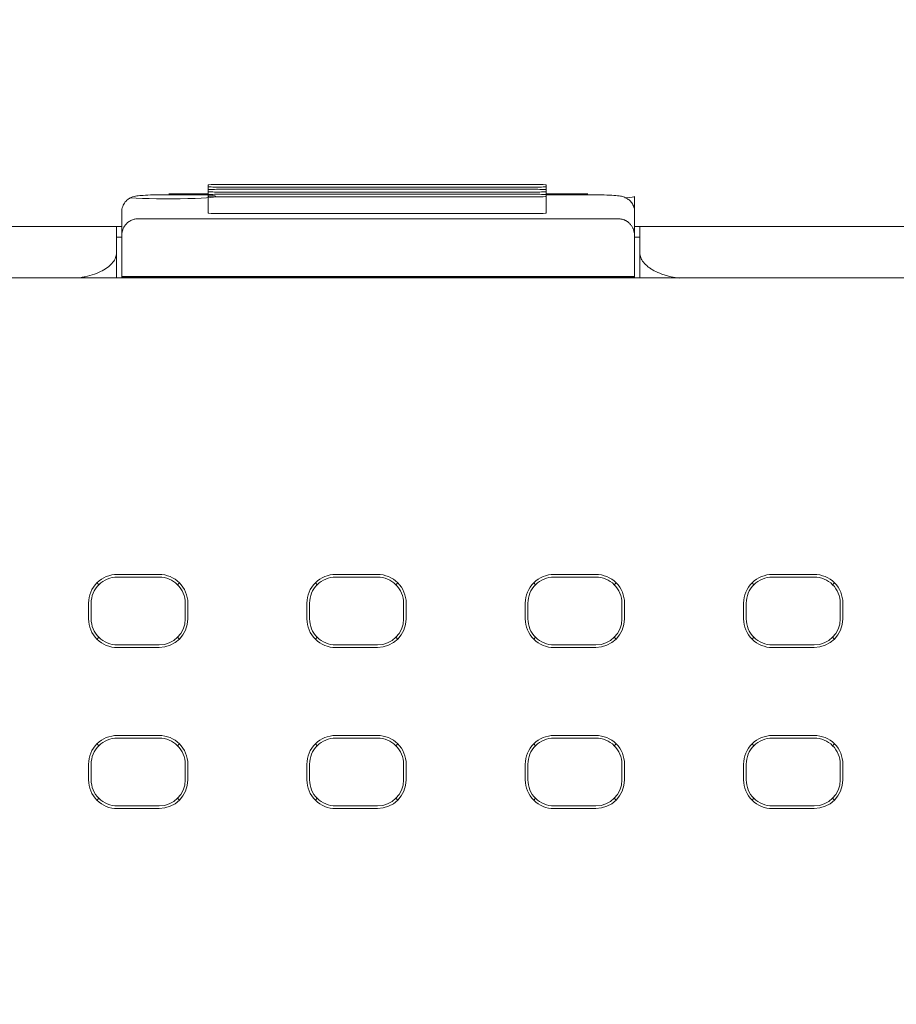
# Model space of a CAD drawing. Header units: millimetres. Extents: x -1114 to 1396, y -630 to 631.
# Tile 286 of 656: x -471 to -455, y 156 to 175. Entities that reach past the tile are written whole.
import ezdxf

# ---------------------------------------------------------------- set-up
doc = ezdxf.new("R2010")
doc.units = ezdxf.units.MM
doc.header["$MEASUREMENT"] = 0

msp = doc.modelspace()

# ---------------------------------------------------------------- linework, layer by layer
at = {"lineweight": 18}
for points, knots in [([(1038.9843, -629.7647), (1038.9843, -629.7647), (-1111.4882, -629.7647), (-1111.4882, -629.7647), (-1111.4882, -629.7647), (-1111.4882, -629.7647), (-1111.4882, 630.7883), (-1111.4882, 630.7883), (-1111.4882, 630.7883), (-1111.4882, 630.7883), (1038.9843, 630.7883), (1038.9843, 630.7883)], [0, 0, 0, 0, 0.3333333, 0.3333333, 0.3333333, 0.3333333, 0.6666667, 0.6666667, 0.6666667, 0.6666667, 1, 1, 1, 1]), ([(-467.5262, 171.871), (-467.5793, 171.871), (-467.6301, 171.8699), (-467.6676, 171.8679), (-467.6676, 171.8679), (-467.7052, 171.866), (-467.7262, 171.8633), (-467.7262, 171.8605)], [0, 0, 0, 0, 0.5, 0.5, 0.5, 0.5, 1, 1, 1, 1]), ([(-467.7262, 171.8291), (-467.7262, 171.8263), (-467.7052, 171.8237), (-467.6676, 171.8217), (-467.6676, 171.8217), (-467.6301, 171.8198), (-467.5793, 171.8187), (-467.5262, 171.8187)], [0, 0, 0, 0, 0.5, 0.5, 0.5, 0.5, 1, 1, 1, 1]), ([(-467.5262, 171.7763), (-467.5793, 171.7763), (-467.6301, 171.7752), (-467.6676, 171.7732), (-467.6676, 171.7732), (-467.7052, 171.7713), (-467.7262, 171.7686), (-467.7262, 171.7658)], [0, 0, 0, 0, 0.5, 0.5, 0.5, 0.5, 1, 1, 1, 1]), ([(-467.7262, 171.7344), (-467.7262, 171.7316), (-467.7052, 171.729), (-467.6676, 171.727), (-467.6676, 171.727), (-467.6301, 171.7251), (-467.5793, 171.724), (-467.5262, 171.724)], [0, 0, 0, 0, 0.5, 0.5, 0.5, 0.5, 1, 1, 1, 1]), ([(-461.2515, 171.8605), (-461.2515, 171.8633), (-461.2725, 171.866), (-461.31, 171.8679), (-461.31, 171.8679), (-461.3475, 171.8699), (-461.3984, 171.871), (-461.4515, 171.871)], [0, 0, 0, 0, 0.5, 0.5, 0.5, 0.5, 1, 1, 1, 1]), ([(-461.4515, 171.8187), (-461.3984, 171.8187), (-461.3475, 171.8198), (-461.31, 171.8217), (-461.31, 171.8217), (-461.2725, 171.8237), (-461.2515, 171.8263), (-461.2515, 171.8291)], [0, 0, 0, 0, 0.5, 0.5, 0.5, 0.5, 1, 1, 1, 1]), ([(-461.2515, 171.7658), (-461.2515, 171.7686), (-461.2725, 171.7713), (-461.31, 171.7732), (-461.31, 171.7732), (-461.3475, 171.7752), (-461.3984, 171.7763), (-461.4515, 171.7763)], [0, 0, 0, 0, 0.5, 0.5, 0.5, 0.5, 1, 1, 1, 1]), ([(-461.4515, 171.724), (-461.3984, 171.724), (-461.3475, 171.7251), (-461.31, 171.727), (-461.31, 171.727), (-461.2725, 171.729), (-461.2515, 171.7316), (-461.2515, 171.7344)], [0, 0, 0, 0, 0.5, 0.5, 0.5, 0.5, 1, 1, 1, 1]), ([(-468.4801, 171.6734), (-468.5255, 171.6734), (-468.5696, 171.6732), (-468.6129, 171.6727), (-468.6129, 171.6727), (-468.6892, 171.6718), (-468.7634, 171.6702), (-468.8297, 171.6678), (-468.8297, 171.6678), (-468.8987, 171.6652), (-468.9591, 171.6618), (-469.0072, 171.6582), (-469.0072, 171.6582), (-469.0476, 171.6552), (-469.0793, 171.652), (-469.1181, 171.6444), (-469.1181, 171.6444), (-469.1346, 171.6412), (-469.1523, 171.6371), (-469.1738, 171.6294), (-469.1738, 171.6294), (-469.1913, 171.6231), (-469.2112, 171.6144), (-469.2305, 171.603), (-469.2305, 171.603), (-469.2536, 171.5894), (-469.2758, 171.572), (-469.2954, 171.5517), (-469.2954, 171.5517), (-469.3178, 171.5284), (-469.3367, 171.5013), (-469.3508, 171.4716), (-469.3508, 171.4716), (-469.3663, 171.4391), (-469.3759, 171.4035), (-469.379, 171.3677), (-469.379, 171.3677), (-469.3797, 171.3592), (-469.3801, 171.3507), (-469.3801, 171.342)], [0, 0, 0, 0, 0.1, 0.1, 0.1, 0.1, 0.2, 0.2, 0.2, 0.2, 0.3, 0.3, 0.3, 0.3, 0.4, 0.4, 0.4, 0.4, 0.5, 0.5, 0.5, 0.5, 0.6, 0.6, 0.6, 0.6, 0.7, 0.7, 0.7, 0.7, 0.8, 0.8, 0.8, 0.8, 0.9, 0.9, 0.9, 0.9, 1, 1, 1, 1]), ([(-469.2063, 171.6138), (-468.9558, 171.5959), (-468.5003, 171.5896), (-468.113, 171.5986), (-468.113, 171.5986), (-467.7257, 171.6077), (-467.5118, 171.6297), (-467.5995, 171.6514), (-467.5995, 171.6514), (-467.6872, 171.6731), (-468.0528, 171.6887), (-468.477, 171.6887)], [0, 0, 0, 0, 0.3333333, 0.3333333, 0.3333333, 0.3333333, 0.6666667, 0.6666667, 0.6666667, 0.6666667, 1, 1, 1, 1]), ([(-467.5262, 171.6816), (-467.5793, 171.6816), (-467.6301, 171.6805), (-467.6676, 171.6785), (-467.6676, 171.6785), (-467.7052, 171.6766), (-467.7262, 171.6739), (-467.7262, 171.6711)], [0, 0, 0, 0, 0.5, 0.5, 0.5, 0.5, 1, 1, 1, 1]), ([(-467.7262, 171.6397), (-467.7262, 171.6369), (-467.7052, 171.6343), (-467.6676, 171.6323), (-467.6676, 171.6323), (-467.6301, 171.6304), (-467.5793, 171.6293), (-467.5262, 171.6293)], [0, 0, 0, 0, 0.5, 0.5, 0.5, 0.5, 1, 1, 1, 1]), ([(-461.2515, 171.6711), (-461.2515, 171.6739), (-461.2725, 171.6766), (-461.31, 171.6785), (-461.31, 171.6785), (-461.3475, 171.6805), (-461.3984, 171.6816), (-461.4515, 171.6816)], [0, 0, 0, 0, 0.5, 0.5, 0.5, 0.5, 1, 1, 1, 1]), ([(-461.4515, 171.6293), (-461.3984, 171.6293), (-461.3475, 171.6304), (-461.31, 171.6323), (-461.31, 171.6323), (-461.2725, 171.6343), (-461.2515, 171.6369), (-461.2515, 171.6397)], [0, 0, 0, 0, 0.5, 0.5, 0.5, 0.5, 1, 1, 1, 1]), ([(-459.5585, 171.342), (-459.5591, 171.3833), (-459.5665, 171.4214), (-459.5814, 171.4574), (-459.5814, 171.4574), (-459.5926, 171.4844), (-459.6081, 171.5103), (-459.6266, 171.5331), (-459.6266, 171.5331), (-459.6424, 171.5524), (-459.6604, 171.5696), (-459.6798, 171.5841), (-459.6798, 171.5841), (-459.6967, 171.5968), (-459.7146, 171.6075), (-459.7322, 171.6159), (-459.7322, 171.6159), (-459.7471, 171.6231), (-459.7618, 171.6286), (-459.775, 171.6328), (-459.775, 171.6328), (-459.7878, 171.637), (-459.7992, 171.6398), (-459.8097, 171.6422), (-459.8097, 171.6422), (-459.8258, 171.6457), (-459.8397, 171.648), (-459.8541, 171.65), (-459.8541, 171.65), (-459.8958, 171.6559), (-459.9415, 171.6596), (-459.9983, 171.6627), (-459.9983, 171.6627), (-460.0541, 171.6658), (-460.1207, 171.6685), (-460.1936, 171.6703), (-460.1936, 171.6703), (-460.2634, 171.6721), (-460.3391, 171.6731), (-460.415, 171.6734), (-460.415, 171.6734), (-460.4294, 171.6734), (-460.4439, 171.6734), (-460.4585, 171.6734)], [0, 0, 0, 0, 0.0909091, 0.0909091, 0.0909091, 0.0909091, 0.1818182, 0.1818182, 0.1818182, 0.1818182, 0.2727273, 0.2727273, 0.2727273, 0.2727273, 0.3636364, 0.3636364, 0.3636364, 0.3636364, 0.4545455, 0.4545455, 0.4545455, 0.4545455, 0.5454545, 0.5454545, 0.5454545, 0.5454545, 0.6363636, 0.6363636, 0.6363636, 0.6363636, 0.7272727, 0.7272727, 0.7272727, 0.7272727, 0.8181818, 0.8181818, 0.8181818, 0.8181818, 0.9090909, 0.9090909, 0.9090909, 0.9090909, 1, 1, 1, 1]), ([(-469.0801, 171.2102), (-469.0906, 171.2099), (-469.1011, 171.2095), (-469.1114, 171.2084), (-469.1114, 171.2084), (-469.122, 171.2073), (-469.1323, 171.2054), (-469.1422, 171.2031), (-469.1422, 171.2031), (-469.1528, 171.2005), (-469.1629, 171.1975), (-469.1725, 171.1941), (-469.1725, 171.1941), (-469.1851, 171.1896), (-469.1968, 171.1844), (-469.2075, 171.1789), (-469.2075, 171.1789), (-469.2196, 171.1726), (-469.2305, 171.1659), (-469.2406, 171.1588), (-469.2406, 171.1588), (-469.2785, 171.1324), (-469.3044, 171.1021), (-469.3245, 171.071), (-469.3245, 171.071), (-469.3439, 171.0412), (-469.3578, 171.0108), (-469.3662, 170.98), (-469.3662, 170.98), (-469.3752, 170.9467), (-469.3776, 170.913), (-469.3801, 170.8792)], [0, 0, 0, 0, 0.125, 0.125, 0.125, 0.125, 0.25, 0.25, 0.25, 0.25, 0.375, 0.375, 0.375, 0.375, 0.5, 0.5, 0.5, 0.5, 0.625, 0.625, 0.625, 0.625, 0.75, 0.75, 0.75, 0.75, 0.875, 0.875, 0.875, 0.875, 1, 1, 1, 1]), ([(-467.7262, 171.3216), (-467.7262, 171.3188), (-467.7052, 171.3161), (-467.6677, 171.3142), (-467.6677, 171.3142), (-467.6301, 171.3122), (-467.5793, 171.3111), (-467.5262, 171.3111)], [0, 0, 0, 0, 0.5, 0.5, 0.5, 0.5, 1, 1, 1, 1]), ([(-461.4515, 171.3111), (-461.3984, 171.3111), (-461.3475, 171.3122), (-461.31, 171.3142), (-461.31, 171.3142), (-461.2725, 171.3161), (-461.2515, 171.3188), (-461.2515, 171.3216)], [0, 0, 0, 0, 0.5, 0.5, 0.5, 0.5, 1, 1, 1, 1]), ([(-459.5585, 170.8792), (-459.5585, 170.9118), (-459.5628, 170.944), (-459.5716, 170.9758), (-459.5716, 170.9758), (-459.576, 170.9917), (-459.5815, 171.0076), (-459.5884, 171.0233), (-459.5884, 171.0233), (-459.5953, 171.0389), (-459.6035, 171.0545), (-459.6133, 171.07), (-459.6133, 171.07), (-459.6183, 171.0777), (-459.6236, 171.0854), (-459.6295, 171.093), (-459.6295, 171.093), (-459.6353, 171.1006), (-459.6417, 171.1083), (-459.6486, 171.1157), (-459.6486, 171.1157), (-459.6555, 171.1232), (-459.6629, 171.1305), (-459.6711, 171.1377), (-459.6711, 171.1377), (-459.6792, 171.1448), (-459.688, 171.1518), (-459.6975, 171.1585), (-459.6975, 171.1585), (-459.707, 171.1652), (-459.7173, 171.1716), (-459.7286, 171.1776), (-459.7286, 171.1776), (-459.7342, 171.1806), (-459.7401, 171.1835), (-459.7463, 171.1862), (-459.7463, 171.1862), (-459.7525, 171.189), (-459.759, 171.1916), (-459.7657, 171.194), (-459.7657, 171.194), (-459.7725, 171.1964), (-459.7795, 171.1986), (-459.7868, 171.2006), (-459.7868, 171.2006), (-459.7941, 171.2026), (-459.8017, 171.2044), (-459.8095, 171.2058), (-459.8095, 171.2058), (-459.8173, 171.2072), (-459.8253, 171.2083), (-459.8335, 171.2091), (-459.8335, 171.2091), (-459.8417, 171.2098), (-459.8501, 171.2102), (-459.8585, 171.2102)], [0, 0, 0, 0, 0.0714286, 0.0714286, 0.0714286, 0.0714286, 0.1428571, 0.1428571, 0.1428571, 0.1428571, 0.2142857, 0.2142857, 0.2142857, 0.2142857, 0.2857143, 0.2857143, 0.2857143, 0.2857143, 0.3571429, 0.3571429, 0.3571429, 0.3571429, 0.4285714, 0.4285714, 0.4285714, 0.4285714, 0.5, 0.5, 0.5, 0.5, 0.5714286, 0.5714286, 0.5714286, 0.5714286, 0.6428571, 0.6428571, 0.6428571, 0.6428571, 0.7142857, 0.7142857, 0.7142857, 0.7142857, 0.7857143, 0.7857143, 0.7857143, 0.7857143, 0.8571429, 0.8571429, 0.8571429, 0.8571429, 0.9285714, 0.9285714, 0.9285714, 0.9285714, 1, 1, 1, 1]), ([(-494.5335, 171.0613), (-494.5266, 171.0613), (-494.5196, 171.0613), (-494.5123, 171.0613), (-494.5123, 171.0613), (-494.4724, 171.0613), (-494.4258, 171.0613), (-494.3726, 171.0613), (-494.3726, 171.0613), (-494.3195, 171.0613), (-494.2597, 171.0613), (-494.1932, 171.0613), (-494.1932, 171.0613), (-494.1599, 171.0613), (-494.1248, 171.0613), (-494.0884, 171.0613), (-494.0884, 171.0613), (-494.052, 171.0613), (-494.0142, 171.0613), (-493.9751, 171.0613), (-493.9751, 171.0613), (-493.8184, 171.0613), (-493.6397, 171.0613), (-493.4389, 171.0613), (-493.4389, 171.0613), (-493.3887, 171.0613), (-493.3371, 171.0613), (-493.2841, 171.0613), (-493.2841, 171.0613), (-493.2311, 171.0613), (-493.1771, 171.0613), (-493.1222, 171.0613), (-493.1222, 171.0613), (-493.0125, 171.0613), (-492.899, 171.0613), (-492.782, 171.0613), (-492.782, 171.0613), (-492.6649, 171.0613), (-492.5443, 171.0613), (-492.4199, 171.0613), (-492.4199, 171.0613), (-492.3577, 171.0613), (-492.2946, 171.0613), (-492.2306, 171.0613), (-492.2306, 171.0613), (-492.1665, 171.0613), (-492.1013, 171.0613), (-492.0359, 171.0613), (-492.0359, 171.0613), (-491.9051, 171.0613), (-491.7729, 171.0613), (-491.6392, 171.0613), (-491.6392, 171.0613), (-491.5056, 171.0613), (-491.3705, 171.0613), (-491.2341, 171.0613), (-491.2341, 171.0613), (-491.2, 171.0613), (-491.1658, 171.0613), (-491.1315, 171.0613), (-491.1315, 171.0613), (-491.0972, 171.0613), (-491.0628, 171.0613), (-491.0282, 171.0613), (-491.0282, 171.0613), (-490.9592, 171.0613), (-490.8897, 171.0613), (-490.82, 171.0613), (-490.82, 171.0613), (-490.7503, 171.0613), (-490.6805, 171.0613), (-490.6108, 171.0613), (-490.6108, 171.0613), (-490.541, 171.0613), (-490.4713, 171.0613), (-490.4016, 171.0613), (-490.4016, 171.0613), (-490.3318, 171.0613), (-490.2621, 171.0613), (-490.1924, 171.0613), (-490.1924, 171.0613), (-490.1226, 171.0613), (-490.0529, 171.0613), (-489.9831, 171.0613), (-489.9831, 171.0613), (-489.8437, 171.0613), (-489.7042, 171.0613), (-489.5647, 171.0613), (-489.5647, 171.0613), (-487.3331, 171.0613), (-485.1015, 171.0613), (-482.8698, 171.0613), (-482.8698, 171.0613), (-478.4066, 171.0613), (-473.9433, 171.0613), (-469.4801, 171.0613)], [0, 0, 0, 0, 0.0416667, 0.0416667, 0.0416667, 0.0416667, 0.0833333, 0.0833333, 0.0833333, 0.0833333, 0.125, 0.125, 0.125, 0.125, 0.1666667, 0.1666667, 0.1666667, 0.1666667, 0.2083333, 0.2083333, 0.2083333, 0.2083333, 0.25, 0.25, 0.25, 0.25, 0.2916667, 0.2916667, 0.2916667, 0.2916667, 0.3333333, 0.3333333, 0.3333333, 0.3333333, 0.375, 0.375, 0.375, 0.375, 0.4166667, 0.4166667, 0.4166667, 0.4166667, 0.4583333, 0.4583333, 0.4583333, 0.4583333, 0.5, 0.5, 0.5, 0.5, 0.5416667, 0.5416667, 0.5416667, 0.5416667, 0.5833333, 0.5833333, 0.5833333, 0.5833333, 0.625, 0.625, 0.625, 0.625, 0.6666667, 0.6666667, 0.6666667, 0.6666667, 0.7083333, 0.7083333, 0.7083333, 0.7083333, 0.75, 0.75, 0.75, 0.75, 0.7916667, 0.7916667, 0.7916667, 0.7916667, 0.8333333, 0.8333333, 0.8333333, 0.8333333, 0.875, 0.875, 0.875, 0.875, 0.9166667, 0.9166667, 0.9166667, 0.9166667, 0.9583333, 0.9583333, 0.9583333, 0.9583333, 1, 1, 1, 1]), ([(-459.4585, 170.5613), (-459.4585, 170.5641), (-459.4585, 170.5669), (-459.4585, 170.5697), (-459.4585, 170.5697), (-459.4585, 170.7336), (-459.4585, 170.8975), (-459.4585, 171.0613)], [0, 0, 0, 0, 0.5, 0.5, 0.5, 0.5, 1, 1, 1, 1]), ([(-459.5585, 170.8792), (-459.5585, 170.6219), (-459.5585, 170.3645), (-459.5585, 170.1071), (-459.5585, 170.1071), (-459.5585, 170.1071), (-459.5585, 170.1071), (-459.5585, 170.1071)], [0, 0, 0, 0, 0.5, 0.5, 0.5, 0.5, 1, 1, 1, 1]), ([(-470.2078, 170.0801), (-470.1903, 170.0826), (-470.1729, 170.0853), (-470.1558, 170.0883), (-470.1558, 170.0883), (-470.1294, 170.0928), (-470.1036, 170.0979), (-470.0782, 170.1035), (-470.0782, 170.1035), (-470.0167, 170.117), (-469.9583, 170.1334), (-469.9044, 170.1524), (-469.9044, 170.1524), (-469.8493, 170.1717), (-469.7989, 170.1938), (-469.7536, 170.2177), (-469.7536, 170.2177), (-469.7092, 170.2412), (-469.6697, 170.2665), (-469.6358, 170.2932), (-469.6358, 170.2932), (-469.6013, 170.3204), (-469.5727, 170.3491), (-469.5492, 170.3786), (-469.5492, 170.3786), (-469.5261, 170.4078), (-469.508, 170.4379), (-469.4973, 170.4683), (-469.4973, 170.4683), (-469.4866, 170.4991), (-469.4833, 170.5302), (-469.4801, 170.5614)], [0, 0, 0, 0, 0.125, 0.125, 0.125, 0.125, 0.25, 0.25, 0.25, 0.25, 0.375, 0.375, 0.375, 0.375, 0.5, 0.5, 0.5, 0.5, 0.625, 0.625, 0.625, 0.625, 0.75, 0.75, 0.75, 0.75, 0.875, 0.875, 0.875, 0.875, 1, 1, 1, 1]), ([(-459.4585, 170.5613), (-459.4585, 170.5301), (-459.4527, 170.4992), (-459.4412, 170.4688), (-459.4412, 170.4688), (-459.4355, 170.4536), (-459.4283, 170.4384), (-459.4197, 170.4234), (-459.4197, 170.4234), (-459.4111, 170.4085), (-459.401, 170.3935), (-459.3895, 170.3788), (-459.3895, 170.3788), (-459.3663, 170.3493), (-459.3378, 170.3211), (-459.3039, 170.2943), (-459.3039, 170.2943), (-459.2869, 170.2809), (-459.2686, 170.2678), (-459.2489, 170.2551), (-459.2489, 170.2551), (-459.2292, 170.2424), (-459.2081, 170.23), (-459.1855, 170.218), (-459.1855, 170.218), (-459.1403, 170.1941), (-459.0907, 170.1725), (-459.0368, 170.1534), (-459.0368, 170.1534), (-459.0098, 170.1439), (-458.9817, 170.1349), (-458.9524, 170.1266), (-458.9524, 170.1266), (-458.9378, 170.1224), (-458.9228, 170.1184), (-458.9076, 170.1146), (-458.9076, 170.1146), (-458.8924, 170.1108), (-458.8768, 170.1071), (-458.8612, 170.1037), (-458.8612, 170.1037), (-458.8094, 170.0923), (-458.7561, 170.0831), (-458.7012, 170.0763)], [0, 0, 0, 0, 0.0909091, 0.0909091, 0.0909091, 0.0909091, 0.1818182, 0.1818182, 0.1818182, 0.1818182, 0.2727273, 0.2727273, 0.2727273, 0.2727273, 0.3636364, 0.3636364, 0.3636364, 0.3636364, 0.4545455, 0.4545455, 0.4545455, 0.4545455, 0.5454545, 0.5454545, 0.5454545, 0.5454545, 0.6363636, 0.6363636, 0.6363636, 0.6363636, 0.7272727, 0.7272727, 0.7272727, 0.7272727, 0.8181818, 0.8181818, 0.8181818, 0.8181818, 0.9090909, 0.9090909, 0.9090909, 0.9090909, 1, 1, 1, 1]), ([(-469.4644, 164.4036), (-469.6103, 164.4036), (-469.7502, 164.3456), (-469.8534, 164.2425), (-469.8534, 164.2425), (-469.9566, 164.1393), (-470.0145, 163.9994), (-470.0145, 163.8535)], [0, 0, 0, 0, 0.5, 0.5, 0.5, 0.5, 1, 1, 1, 1]), ([(-468.1144, 163.8535), (-468.1144, 163.9994), (-468.1723, 164.1393), (-468.2755, 164.2425), (-468.2755, 164.2425), (-468.3786, 164.3456), (-468.5186, 164.4036), (-468.6644, 164.4036)], [0, 0, 0, 0, 0.5, 0.5, 0.5, 0.5, 1, 1, 1, 1]), ([(-465.2836, 164.4036), (-465.4295, 164.4036), (-465.5694, 164.3456), (-465.6725, 164.2425), (-465.6725, 164.2425), (-465.7757, 164.1393), (-465.8337, 163.9994), (-465.8337, 163.8535)], [0, 0, 0, 0, 0.5, 0.5, 0.5, 0.5, 1, 1, 1, 1]), ([(-463.9335, 163.8535), (-463.9335, 163.9994), (-463.9915, 164.1393), (-464.0946, 164.2425), (-464.0946, 164.2425), (-464.1978, 164.3456), (-464.3377, 164.4036), (-464.4836, 164.4036)], [0, 0, 0, 0, 0.5, 0.5, 0.5, 0.5, 1, 1, 1, 1]), ([(-461.1027, 164.4036), (-461.2486, 164.4036), (-461.3885, 164.3456), (-461.4917, 164.2425), (-461.4917, 164.2425), (-461.5948, 164.1393), (-461.6528, 163.9994), (-461.6528, 163.8535)], [0, 0, 0, 0, 0.5, 0.5, 0.5, 0.5, 1, 1, 1, 1]), ([(-459.7527, 163.8535), (-459.7527, 163.9994), (-459.8106, 164.1393), (-459.9138, 164.2425), (-459.9138, 164.2425), (-460.0169, 164.3456), (-460.1568, 164.4036), (-460.3027, 164.4036)], [0, 0, 0, 0, 0.5, 0.5, 0.5, 0.5, 1, 1, 1, 1]), ([(-456.9219, 164.4036), (-457.0678, 164.4036), (-457.2077, 164.3456), (-457.3108, 164.2425), (-457.3108, 164.2425), (-457.414, 164.1393), (-457.4719, 163.9994), (-457.4719, 163.8535)], [0, 0, 0, 0, 0.5, 0.5, 0.5, 0.5, 1, 1, 1, 1]), ([(-455.5718, 163.8535), (-455.5718, 163.9994), (-455.6298, 164.1393), (-455.7329, 164.2425), (-455.7329, 164.2425), (-455.8361, 164.3456), (-455.976, 164.4036), (-456.1219, 164.4036)], [0, 0, 0, 0, 0.5, 0.5, 0.5, 0.5, 1, 1, 1, 1]), ([(-469.4644, 164.3535), (-469.597, 164.3535), (-469.7242, 164.3008), (-469.818, 164.207), (-469.818, 164.207), (-469.9118, 164.1133), (-469.9644, 163.9861), (-469.9644, 163.8535)], [0, 0, 0, 0, 0.5, 0.5, 0.5, 0.5, 1, 1, 1, 1]), ([(-468.1644, 163.8535), (-468.1644, 163.9861), (-468.2171, 164.1133), (-468.3109, 164.207), (-468.3109, 164.207), (-468.4047, 164.3008), (-468.5318, 164.3535), (-468.6644, 164.3535)], [0, 0, 0, 0, 0.5, 0.5, 0.5, 0.5, 1, 1, 1, 1]), ([(-465.2836, 164.3535), (-465.4162, 164.3535), (-465.5434, 164.3008), (-465.6371, 164.207), (-465.6371, 164.207), (-465.7309, 164.1133), (-465.7836, 163.9861), (-465.7836, 163.8535)], [0, 0, 0, 0, 0.5, 0.5, 0.5, 0.5, 1, 1, 1, 1]), ([(-463.9836, 163.8535), (-463.9836, 163.9861), (-464.0363, 164.1133), (-464.13, 164.207), (-464.13, 164.207), (-464.2238, 164.3008), (-464.351, 164.3535), (-464.4836, 164.3535)], [0, 0, 0, 0, 0.5, 0.5, 0.5, 0.5, 1, 1, 1, 1]), ([(-461.1027, 164.3535), (-461.2353, 164.3535), (-461.3625, 164.3008), (-461.4563, 164.207), (-461.4563, 164.207), (-461.55, 164.1133), (-461.6027, 163.9861), (-461.6027, 163.8535)], [0, 0, 0, 0, 0.5, 0.5, 0.5, 0.5, 1, 1, 1, 1]), ([(-459.8027, 163.8535), (-459.8027, 163.9861), (-459.8554, 164.1133), (-459.9492, 164.207), (-459.9492, 164.207), (-460.0429, 164.3008), (-460.1701, 164.3535), (-460.3027, 164.3535)], [0, 0, 0, 0, 0.5, 0.5, 0.5, 0.5, 1, 1, 1, 1]), ([(-456.9219, 164.3535), (-457.0545, 164.3535), (-457.1817, 164.3008), (-457.2754, 164.207), (-457.2754, 164.207), (-457.3692, 164.1133), (-457.4219, 163.9861), (-457.4219, 163.8535)], [0, 0, 0, 0, 0.5, 0.5, 0.5, 0.5, 1, 1, 1, 1]), ([(-455.6219, 163.8535), (-455.6219, 163.9861), (-455.6745, 164.1133), (-455.7683, 164.207), (-455.7683, 164.207), (-455.8621, 164.3008), (-455.9893, 164.3535), (-456.1219, 164.3535)], [0, 0, 0, 0, 0.5, 0.5, 0.5, 0.5, 1, 1, 1, 1]), ([(-470.0145, 163.5535), (-470.0145, 163.4076), (-469.9566, 163.2677), (-469.8534, 163.1645), (-469.8534, 163.1645), (-469.7502, 163.0614), (-469.6103, 163.0034), (-469.4644, 163.0034)], [0, 0, 0, 0, 0.5, 0.5, 0.5, 0.5, 1, 1, 1, 1]), ([(-469.9644, 163.5535), (-469.9644, 163.4209), (-469.9118, 163.2937), (-469.818, 163.1999), (-469.818, 163.1999), (-469.7242, 163.1062), (-469.597, 163.0535), (-469.4644, 163.0535)], [0, 0, 0, 0, 0.5, 0.5, 0.5, 0.5, 1, 1, 1, 1]), ([(-465.8337, 163.5535), (-465.8337, 163.4076), (-465.7757, 163.2677), (-465.6725, 163.1645), (-465.6725, 163.1645), (-465.5694, 163.0614), (-465.4295, 163.0034), (-465.2836, 163.0034)], [0, 0, 0, 0, 0.5, 0.5, 0.5, 0.5, 1, 1, 1, 1]), ([(-465.7836, 163.5535), (-465.7836, 163.4209), (-465.7309, 163.2937), (-465.6371, 163.1999), (-465.6371, 163.1999), (-465.5434, 163.1062), (-465.4162, 163.0535), (-465.2836, 163.0535)], [0, 0, 0, 0, 0.5, 0.5, 0.5, 0.5, 1, 1, 1, 1]), ([(-461.6528, 163.5535), (-461.6528, 163.4076), (-461.5948, 163.2677), (-461.4917, 163.1645), (-461.4917, 163.1645), (-461.3885, 163.0614), (-461.2486, 163.0034), (-461.1027, 163.0034)], [0, 0, 0, 0, 0.5, 0.5, 0.5, 0.5, 1, 1, 1, 1]), ([(-461.6027, 163.5535), (-461.6027, 163.4209), (-461.55, 163.2937), (-461.4563, 163.1999), (-461.4563, 163.1999), (-461.3625, 163.1062), (-461.2353, 163.0535), (-461.1027, 163.0535)], [0, 0, 0, 0, 0.5, 0.5, 0.5, 0.5, 1, 1, 1, 1]), ([(-457.4719, 163.5535), (-457.4719, 163.4076), (-457.414, 163.2677), (-457.3108, 163.1645), (-457.3108, 163.1645), (-457.2077, 163.0614), (-457.0678, 163.0034), (-456.9219, 163.0034)], [0, 0, 0, 0, 0.5, 0.5, 0.5, 0.5, 1, 1, 1, 1]), ([(-457.4219, 163.5535), (-457.4219, 163.4209), (-457.3692, 163.2937), (-457.2754, 163.1999), (-457.2754, 163.1999), (-457.1817, 163.1062), (-457.0545, 163.0535), (-456.9219, 163.0535)], [0, 0, 0, 0, 0.5, 0.5, 0.5, 0.5, 1, 1, 1, 1]), ([(-469.4644, 161.3211), (-469.6103, 161.3211), (-469.7502, 161.2631), (-469.8534, 161.1599), (-469.8534, 161.1599), (-469.9566, 161.0568), (-470.0145, 160.9169), (-470.0145, 160.771)], [0, 0, 0, 0, 0.5, 0.5, 0.5, 0.5, 1, 1, 1, 1]), ([(-469.4644, 161.271), (-469.597, 161.271), (-469.7242, 161.2183), (-469.818, 161.1245), (-469.818, 161.1245), (-469.9118, 161.0308), (-469.9644, 160.9036), (-469.9644, 160.771)], [0, 0, 0, 0, 0.5, 0.5, 0.5, 0.5, 1, 1, 1, 1]), ([(-468.1144, 160.771), (-468.1144, 160.9169), (-468.1723, 161.0568), (-468.2755, 161.1599), (-468.2755, 161.1599), (-468.3786, 161.2631), (-468.5186, 161.3211), (-468.6644, 161.3211)], [0, 0, 0, 0, 0.5, 0.5, 0.5, 0.5, 1, 1, 1, 1]), ([(-468.1644, 160.771), (-468.1644, 160.9036), (-468.2171, 161.0308), (-468.3109, 161.1245), (-468.3109, 161.1245), (-468.4047, 161.2183), (-468.5318, 161.271), (-468.6644, 161.271)], [0, 0, 0, 0, 0.5, 0.5, 0.5, 0.5, 1, 1, 1, 1]), ([(-465.2836, 161.3211), (-465.4295, 161.3211), (-465.5694, 161.2631), (-465.6725, 161.1599), (-465.6725, 161.1599), (-465.7757, 161.0568), (-465.8337, 160.9169), (-465.8337, 160.771)], [0, 0, 0, 0, 0.5, 0.5, 0.5, 0.5, 1, 1, 1, 1]), ([(-465.2836, 161.271), (-465.4162, 161.271), (-465.5434, 161.2183), (-465.6371, 161.1245), (-465.6371, 161.1245), (-465.7309, 161.0308), (-465.7836, 160.9036), (-465.7836, 160.771)], [0, 0, 0, 0, 0.5, 0.5, 0.5, 0.5, 1, 1, 1, 1]), ([(-463.9335, 160.771), (-463.9335, 160.9169), (-463.9915, 161.0568), (-464.0946, 161.1599), (-464.0946, 161.1599), (-464.1978, 161.2631), (-464.3377, 161.3211), (-464.4836, 161.3211)], [0, 0, 0, 0, 0.5, 0.5, 0.5, 0.5, 1, 1, 1, 1]), ([(-463.9836, 160.771), (-463.9836, 160.9036), (-464.0363, 161.0308), (-464.13, 161.1245), (-464.13, 161.1245), (-464.2238, 161.2183), (-464.351, 161.271), (-464.4836, 161.271)], [0, 0, 0, 0, 0.5, 0.5, 0.5, 0.5, 1, 1, 1, 1]), ([(-461.1027, 161.3211), (-461.2486, 161.3211), (-461.3885, 161.2631), (-461.4917, 161.1599), (-461.4917, 161.1599), (-461.5948, 161.0568), (-461.6528, 160.9169), (-461.6528, 160.771)], [0, 0, 0, 0, 0.5, 0.5, 0.5, 0.5, 1, 1, 1, 1]), ([(-461.1027, 161.271), (-461.2353, 161.271), (-461.3625, 161.2183), (-461.4563, 161.1245), (-461.4563, 161.1245), (-461.55, 161.0308), (-461.6027, 160.9036), (-461.6027, 160.771)], [0, 0, 0, 0, 0.5, 0.5, 0.5, 0.5, 1, 1, 1, 1]), ([(-459.7527, 160.771), (-459.7527, 160.9169), (-459.8106, 161.0568), (-459.9138, 161.1599), (-459.9138, 161.1599), (-460.0169, 161.2631), (-460.1568, 161.3211), (-460.3027, 161.3211)], [0, 0, 0, 0, 0.5, 0.5, 0.5, 0.5, 1, 1, 1, 1]), ([(-459.8027, 160.771), (-459.8027, 160.9036), (-459.8554, 161.0308), (-459.9492, 161.1245), (-459.9492, 161.1245), (-460.0429, 161.2183), (-460.1701, 161.271), (-460.3027, 161.271)], [0, 0, 0, 0, 0.5, 0.5, 0.5, 0.5, 1, 1, 1, 1]), ([(-456.9219, 161.3211), (-457.0678, 161.3211), (-457.2077, 161.2631), (-457.3108, 161.1599), (-457.3108, 161.1599), (-457.414, 161.0568), (-457.4719, 160.9169), (-457.4719, 160.771)], [0, 0, 0, 0, 0.5, 0.5, 0.5, 0.5, 1, 1, 1, 1]), ([(-456.9219, 161.271), (-457.0545, 161.271), (-457.1817, 161.2183), (-457.2754, 161.1245), (-457.2754, 161.1245), (-457.3692, 161.0308), (-457.4219, 160.9036), (-457.4219, 160.771)], [0, 0, 0, 0, 0.5, 0.5, 0.5, 0.5, 1, 1, 1, 1]), ([(-455.5718, 160.771), (-455.5718, 160.9169), (-455.6298, 161.0568), (-455.7329, 161.1599), (-455.7329, 161.1599), (-455.8361, 161.2631), (-455.976, 161.3211), (-456.1219, 161.3211)], [0, 0, 0, 0, 0.5, 0.5, 0.5, 0.5, 1, 1, 1, 1]), ([(-455.6219, 160.771), (-455.6219, 160.9036), (-455.6745, 161.0308), (-455.7683, 161.1245), (-455.7683, 161.1245), (-455.8621, 161.2183), (-455.9893, 161.271), (-456.1219, 161.271)], [0, 0, 0, 0, 0.5, 0.5, 0.5, 0.5, 1, 1, 1, 1]), ([(-470.0145, 160.471), (-470.0145, 160.3251), (-469.9566, 160.1852), (-469.8534, 160.082), (-469.8534, 160.082), (-469.7502, 159.9789), (-469.6103, 159.9209), (-469.4644, 159.9209)], [0, 0, 0, 0, 0.5, 0.5, 0.5, 0.5, 1, 1, 1, 1]), ([(-469.9644, 160.471), (-469.9644, 160.3384), (-469.9118, 160.2112), (-469.818, 160.1174), (-469.818, 160.1174), (-469.7242, 160.0237), (-469.597, 159.971), (-469.4644, 159.971)], [0, 0, 0, 0, 0.5, 0.5, 0.5, 0.5, 1, 1, 1, 1]), ([(-465.8337, 160.471), (-465.8337, 160.3251), (-465.7757, 160.1852), (-465.6725, 160.082), (-465.6725, 160.082), (-465.5694, 159.9789), (-465.4295, 159.9209), (-465.2836, 159.9209)], [0, 0, 0, 0, 0.5, 0.5, 0.5, 0.5, 1, 1, 1, 1]), ([(-465.7836, 160.471), (-465.7836, 160.3384), (-465.7309, 160.2112), (-465.6371, 160.1174), (-465.6371, 160.1174), (-465.5434, 160.0237), (-465.4162, 159.971), (-465.2836, 159.971)], [0, 0, 0, 0, 0.5, 0.5, 0.5, 0.5, 1, 1, 1, 1]), ([(-461.6528, 160.471), (-461.6528, 160.3251), (-461.5948, 160.1852), (-461.4917, 160.082), (-461.4917, 160.082), (-461.3885, 159.9789), (-461.2486, 159.9209), (-461.1027, 159.9209)], [0, 0, 0, 0, 0.5, 0.5, 0.5, 0.5, 1, 1, 1, 1]), ([(-461.6027, 160.471), (-461.6027, 160.3384), (-461.55, 160.2112), (-461.4563, 160.1174), (-461.4563, 160.1174), (-461.3625, 160.0237), (-461.2353, 159.971), (-461.1027, 159.971)], [0, 0, 0, 0, 0.5, 0.5, 0.5, 0.5, 1, 1, 1, 1]), ([(-457.4719, 160.471), (-457.4719, 160.3251), (-457.414, 160.1852), (-457.3108, 160.082), (-457.3108, 160.082), (-457.2077, 159.9789), (-457.0678, 159.9209), (-456.9219, 159.9209)], [0, 0, 0, 0, 0.5, 0.5, 0.5, 0.5, 1, 1, 1, 1]), ([(-457.4219, 160.471), (-457.4219, 160.3384), (-457.3692, 160.2112), (-457.2754, 160.1174), (-457.2754, 160.1174), (-457.1817, 160.0237), (-457.0545, 159.971), (-456.9219, 159.971)], [0, 0, 0, 0, 0.5, 0.5, 0.5, 0.5, 1, 1, 1, 1])]:
    msp.add_open_spline(points, degree=3, knots=knots, dxfattribs=at)
for points in [[(-467.7262, 171.8291), (-467.7262, 171.8291), (-467.7262, 171.8605), (-467.7262, 171.8605)], [(-467.7262, 171.8291), (-467.7262, 171.8291), (-467.7262, 171.7658), (-467.7262, 171.7658)], [(-467.7262, 171.7658), (-467.7262, 171.7658), (-467.7262, 171.829), (-467.7262, 171.829)], [(-467.7262, 171.7344), (-467.7262, 171.7344), (-467.7262, 171.7658), (-467.7262, 171.7658)], [(-467.7262, 171.7344), (-467.7262, 171.7344), (-467.7262, 171.6711), (-467.7262, 171.6711)], [(-467.7262, 171.6711), (-467.7262, 171.6711), (-467.7262, 171.7343), (-467.7262, 171.7343)], [(-467.5262, 171.871), (-467.5262, 171.871), (-461.4515, 171.871), (-461.4515, 171.871)], [(-461.4515, 171.8187), (-461.4515, 171.8187), (-467.5262, 171.8187), (-467.5262, 171.8187)], [(-467.5262, 171.7763), (-467.5262, 171.7763), (-461.4515, 171.7763), (-461.4515, 171.7763)], [(-461.4515, 171.724), (-461.4515, 171.724), (-467.5262, 171.724), (-467.5262, 171.724)], [(-461.2515, 171.8605), (-461.2515, 171.8605), (-461.2515, 171.8291), (-461.2515, 171.8291)], [(-461.2515, 171.8291), (-461.2515, 171.8291), (-461.2515, 171.7658), (-461.2515, 171.7658)], [(-461.2515, 171.829), (-461.2515, 171.829), (-461.2515, 171.7658), (-461.2515, 171.7658)], [(-461.2515, 171.7658), (-461.2515, 171.7658), (-461.2515, 171.7344), (-461.2515, 171.7344)], [(-461.2515, 171.7344), (-461.2515, 171.7344), (-461.2515, 171.6711), (-461.2515, 171.6711)], [(-467.7262, 171.6734), (-467.7262, 171.6734), (-468.4801, 171.6734), (-468.4801, 171.6734)], [(-468.4801, 171.6734), (-468.4801, 171.6734), (-468.4801, 171.673), (-468.4801, 171.673)], [(-468.477, 171.6887), (-468.477, 171.6887), (-467.7231, 171.6887), (-467.7231, 171.6887)], [(-467.7262, 171.6397), (-467.7262, 171.6397), (-467.7262, 171.6711), (-467.7262, 171.6711)], [(-467.7262, 171.6397), (-467.7262, 171.6397), (-467.7262, 171.3216), (-467.7262, 171.3216)], [(-467.7262, 171.4805), (-467.7262, 171.4805), (-467.7262, 171.6396), (-467.7262, 171.6396)], [(-467.5262, 171.6816), (-467.5262, 171.6816), (-461.4515, 171.6816), (-461.4515, 171.6816)], [(-461.4515, 171.6293), (-461.4515, 171.6293), (-467.5262, 171.6293), (-467.5262, 171.6293)], [(-460.4585, 171.6734), (-460.4585, 171.6734), (-461.2515, 171.6734), (-461.2515, 171.6734)], [(-461.2515, 171.6711), (-461.2515, 171.6711), (-461.2515, 171.6397), (-461.2515, 171.6397)], [(-461.2515, 171.6397), (-461.2515, 171.6397), (-461.2515, 171.3216), (-461.2515, 171.3216)], [(-461.2484, 171.6887), (-461.2484, 171.6887), (-460.4554, 171.6887), (-460.4554, 171.6887)], [(-460.4555, 171.6887), (-460.4555, 171.6887), (-460.4586, 171.6887), (-460.4586, 171.6887)], [(-460.4585, 171.6734), (-460.4585, 171.6734), (-460.4585, 171.673), (-460.4585, 171.673)], [(-459.7453, 171.6129), (-459.6253, 171.6211), (-459.5597, 171.631), (-459.5585, 171.6413)], [(-459.5585, 171.6413), (-459.5585, 171.6413), (-459.5585, 170.8831), (-459.5585, 170.8831)], [(-467.7262, 171.3214), (-467.7262, 171.3214), (-467.7262, 171.4805), (-467.7262, 171.4805)], [(-469.3801, 170.8814), (-469.3801, 170.8814), (-469.3801, 171.342), (-469.3801, 171.342)], [(-469.3801, 170.8792), (-469.3801, 170.8792), (-469.3801, 171.342), (-469.3801, 171.342)], [(-459.8585, 171.2102), (-459.8585, 171.2102), (-469.0801, 171.2102), (-469.0801, 171.2102)], [(-467.5262, 171.3111), (-467.5262, 171.3111), (-461.4515, 171.3111), (-461.4515, 171.3111)], [(-459.5585, 171.342), (-459.5585, 171.342), (-459.5585, 170.8792), (-459.5585, 170.8792)], [(-469.4801, 171.0613), (-469.4801, 171.0613), (-469.38, 171.0613), (-469.38, 171.0613)], [(-469.4801, 170.5614), (-469.4801, 170.728), (-469.4801, 170.8947), (-469.4801, 171.0613)], [(-459.5585, 171.0613), (-459.5585, 171.0613), (-459.4585, 171.0613), (-459.4585, 171.0613)], [(-459.4585, 171.0613), (-459.4585, 171.0613), (-437.2773, 171.0613), (-437.2773, 171.0613)], [(-469.4801, 170.8613), (-469.4801, 170.8613), (-469.3858, 170.8613), (-469.3858, 170.8613)], [(-469.3801, 170.1071), (-469.3801, 170.3645), (-469.3801, 170.6218), (-469.3801, 170.8792)], [(-459.5495, 170.8613), (-459.5495, 170.8613), (-459.4585, 170.8613), (-459.4585, 170.8613)], [(-469.4801, 170.5614), (-469.4801, 170.5614), (-469.4801, 170.0829), (-469.4801, 170.0829)], [(-459.4585, 170.0829), (-459.4585, 170.0829), (-459.4585, 170.5613), (-459.4585, 170.5613)], [(-492.5828, 170.083), (-492.5828, 170.083), (-436.3773, 170.083), (-436.3773, 170.083)], [(-436.3773, 170.083), (-436.3773, 170.083), (-492.5828, 170.083), (-492.5828, 170.083)], [(-459.5585, 170.1071), (-459.5585, 170.1071), (-469.3801, 170.107), (-469.3801, 170.107)], [(-469.3801, 170.0854), (-469.3801, 170.0854), (-469.3801, 170.107), (-469.3801, 170.107)], [(-469.3801, 170.083), (-469.3801, 170.083), (-469.3801, 170.0854), (-469.3801, 170.0854)], [(-469.3801, 170.0854), (-469.3801, 170.0854), (-459.5585, 170.0854), (-459.5585, 170.0854)], [(-459.5585, 170.0854), (-459.5585, 170.0854), (-459.5585, 170.1071), (-459.5585, 170.1071)], [(-459.5585, 170.0854), (-459.5585, 170.0854), (-459.5585, 170.083), (-459.5585, 170.083)], [(-469.4644, 164.4036), (-469.4644, 164.4036), (-468.6644, 164.4036), (-468.6644, 164.4036)], [(-465.2836, 164.4036), (-465.2836, 164.4036), (-464.4836, 164.4036), (-464.4836, 164.4036)], [(-461.1027, 164.4036), (-461.1027, 164.4036), (-460.3027, 164.4036), (-460.3027, 164.4036)], [(-456.9219, 164.4036), (-456.9219, 164.4036), (-456.1219, 164.4036), (-456.1219, 164.4036)], [(-469.8527, 164.2417), (-469.8527, 164.2417), (-469.818, 164.207), (-469.818, 164.207)], [(-469.4644, 164.3535), (-469.4644, 164.3535), (-468.6644, 164.3535), (-468.6644, 164.3535)], [(-468.3109, 164.207), (-468.3109, 164.207), (-468.2762, 164.2417), (-468.2762, 164.2417)], [(-465.6718, 164.2417), (-465.6718, 164.2417), (-465.6371, 164.207), (-465.6371, 164.207)], [(-465.2836, 164.3535), (-465.2836, 164.3535), (-464.4836, 164.3535), (-464.4836, 164.3535)], [(-464.13, 164.207), (-464.13, 164.207), (-464.0953, 164.2417), (-464.0953, 164.2417)], [(-461.491, 164.2417), (-461.491, 164.2417), (-461.4563, 164.207), (-461.4563, 164.207)], [(-461.1027, 164.3535), (-461.1027, 164.3535), (-460.3027, 164.3535), (-460.3027, 164.3535)], [(-459.9492, 164.207), (-459.9492, 164.207), (-459.9145, 164.2417), (-459.9145, 164.2417)], [(-457.2754, 164.207), (-457.2754, 164.207), (-457.3101, 164.2417), (-457.3101, 164.2417)], [(-456.9219, 164.3535), (-456.9219, 164.3535), (-456.1219, 164.3535), (-456.1219, 164.3535)], [(-455.7683, 164.207), (-455.7683, 164.207), (-455.7336, 164.2417), (-455.7336, 164.2417)], [(-470.0145, 163.8535), (-470.0145, 163.8535), (-470.0145, 163.5535), (-470.0145, 163.5535)], [(-469.9644, 163.5535), (-469.9644, 163.5535), (-469.9644, 163.8535), (-469.9644, 163.8535)], [(-468.1644, 163.8535), (-468.1644, 163.8535), (-468.1644, 163.5535), (-468.1644, 163.5535)], [(-468.1144, 163.8535), (-468.1144, 163.8535), (-468.1144, 163.5535), (-468.1144, 163.5535)], [(-465.8337, 163.8535), (-465.8337, 163.8535), (-465.8337, 163.5535), (-465.8337, 163.5535)], [(-465.7836, 163.5535), (-465.7836, 163.5535), (-465.7836, 163.8535), (-465.7836, 163.8535)], [(-463.9836, 163.8535), (-463.9836, 163.8535), (-463.9836, 163.5535), (-463.9836, 163.5535)], [(-463.9335, 163.8535), (-463.9335, 163.8535), (-463.9335, 163.5535), (-463.9335, 163.5535)], [(-461.6528, 163.8535), (-461.6528, 163.8535), (-461.6528, 163.5535), (-461.6528, 163.5535)], [(-461.6027, 163.5535), (-461.6027, 163.5535), (-461.6027, 163.8535), (-461.6027, 163.8535)], [(-459.8027, 163.8535), (-459.8027, 163.8535), (-459.8027, 163.5535), (-459.8027, 163.5535)], [(-459.7527, 163.8535), (-459.7527, 163.8535), (-459.7527, 163.5535), (-459.7527, 163.5535)], [(-457.4719, 163.8535), (-457.4719, 163.8535), (-457.4719, 163.5535), (-457.4719, 163.5535)], [(-457.4219, 163.5535), (-457.4219, 163.5535), (-457.4219, 163.8535), (-457.4219, 163.8535)], [(-455.6219, 163.8535), (-455.6219, 163.8535), (-455.6219, 163.5535), (-455.6219, 163.5535)], [(-455.5718, 163.8535), (-455.5718, 163.8535), (-455.5718, 163.5535), (-455.5718, 163.5535)], [(-468.6644, 163.0535), (-468.3883, 163.0535), (-468.1644, 163.2773), (-468.1644, 163.5535)], [(-468.6644, 163.0034), (-468.3606, 163.0034), (-468.1144, 163.2497), (-468.1144, 163.5535)], [(-464.4836, 163.0535), (-464.2074, 163.0535), (-463.9836, 163.2773), (-463.9836, 163.5535)], [(-464.4836, 163.0034), (-464.1798, 163.0034), (-463.9335, 163.2497), (-463.9335, 163.5535)], [(-460.3027, 163.0535), (-460.0266, 163.0535), (-459.8027, 163.2773), (-459.8027, 163.5535)], [(-460.3027, 163.0034), (-459.9989, 163.0034), (-459.7527, 163.2497), (-459.7527, 163.5535)], [(-456.1219, 163.0535), (-455.8457, 163.0535), (-455.6219, 163.2773), (-455.6219, 163.5535)], [(-456.1219, 163.0034), (-455.8181, 163.0034), (-455.5718, 163.2497), (-455.5718, 163.5535)], [(-469.818, 163.1999), (-469.818, 163.1999), (-469.8527, 163.1652), (-469.8527, 163.1652)], [(-468.6644, 163.0535), (-468.6644, 163.0535), (-469.4644, 163.0535), (-469.4644, 163.0535)], [(-468.2762, 163.1652), (-468.2762, 163.1652), (-468.3109, 163.1999), (-468.3109, 163.1999)], [(-465.6371, 163.1999), (-465.6371, 163.1999), (-465.6718, 163.1652), (-465.6718, 163.1652)], [(-464.4836, 163.0535), (-464.4836, 163.0535), (-465.2836, 163.0535), (-465.2836, 163.0535)], [(-464.13, 163.1999), (-464.13, 163.1999), (-464.0953, 163.1652), (-464.0953, 163.1652)], [(-461.4563, 163.1999), (-461.4563, 163.1999), (-461.491, 163.1652), (-461.491, 163.1652)], [(-460.3027, 163.0535), (-460.3027, 163.0535), (-461.1027, 163.0535), (-461.1027, 163.0535)], [(-459.9492, 163.1999), (-459.9492, 163.1999), (-459.9145, 163.1652), (-459.9145, 163.1652)], [(-457.3101, 163.1652), (-457.3101, 163.1652), (-457.2754, 163.1999), (-457.2754, 163.1999)], [(-456.1219, 163.0535), (-456.1219, 163.0535), (-456.9219, 163.0535), (-456.9219, 163.0535)], [(-455.7683, 163.1999), (-455.7683, 163.1999), (-455.7336, 163.1652), (-455.7336, 163.1652)], [(-469.4644, 163.0034), (-469.4644, 163.0034), (-468.6644, 163.0034), (-468.6644, 163.0034)], [(-465.2836, 163.0034), (-465.2836, 163.0034), (-464.4836, 163.0034), (-464.4836, 163.0034)], [(-461.1027, 163.0034), (-461.1027, 163.0034), (-460.3027, 163.0034), (-460.3027, 163.0034)], [(-456.9219, 163.0034), (-456.9219, 163.0034), (-456.1219, 163.0034), (-456.1219, 163.0034)], [(-469.4644, 161.3211), (-469.4644, 161.3211), (-468.6644, 161.3211), (-468.6644, 161.3211)], [(-469.4644, 161.271), (-469.4644, 161.271), (-468.6644, 161.271), (-468.6644, 161.271)], [(-465.2836, 161.3211), (-465.2836, 161.3211), (-464.4836, 161.3211), (-464.4836, 161.3211)], [(-465.2836, 161.271), (-465.2836, 161.271), (-464.4836, 161.271), (-464.4836, 161.271)], [(-461.1027, 161.3211), (-461.1027, 161.3211), (-460.3027, 161.3211), (-460.3027, 161.3211)], [(-461.1027, 161.271), (-461.1027, 161.271), (-460.3027, 161.271), (-460.3027, 161.271)], [(-456.9219, 161.3211), (-456.9219, 161.3211), (-456.1219, 161.3211), (-456.1219, 161.3211)], [(-456.9219, 161.271), (-456.9219, 161.271), (-456.1219, 161.271), (-456.1219, 161.271)], [(-469.818, 161.1245), (-469.818, 161.1245), (-469.8527, 161.1592), (-469.8527, 161.1592)], [(-468.2762, 161.1592), (-468.2762, 161.1592), (-468.3109, 161.1245), (-468.3109, 161.1245)], [(-465.6371, 161.1245), (-465.6371, 161.1245), (-465.6718, 161.1592), (-465.6718, 161.1592)], [(-464.0953, 161.1592), (-464.0953, 161.1592), (-464.13, 161.1245), (-464.13, 161.1245)], [(-461.4563, 161.1245), (-461.4563, 161.1245), (-461.491, 161.1592), (-461.491, 161.1592)], [(-459.9492, 161.1245), (-459.9492, 161.1245), (-459.9145, 161.1592), (-459.9145, 161.1592)], [(-457.2754, 161.1245), (-457.2754, 161.1245), (-457.3101, 161.1592), (-457.3101, 161.1592)], [(-455.7336, 161.1592), (-455.7336, 161.1592), (-455.7683, 161.1245), (-455.7683, 161.1245)], [(-470.0145, 160.771), (-470.0145, 160.771), (-470.0145, 160.471), (-470.0145, 160.471)], [(-469.9644, 160.471), (-469.9644, 160.471), (-469.9644, 160.771), (-469.9644, 160.771)], [(-468.1644, 160.771), (-468.1644, 160.771), (-468.1644, 160.471), (-468.1644, 160.471)], [(-468.1144, 160.771), (-468.1144, 160.771), (-468.1144, 160.471), (-468.1144, 160.471)], [(-465.8337, 160.771), (-465.8337, 160.771), (-465.8337, 160.471), (-465.8337, 160.471)], [(-465.7836, 160.471), (-465.7836, 160.471), (-465.7836, 160.771), (-465.7836, 160.771)], [(-463.9836, 160.771), (-463.9836, 160.771), (-463.9836, 160.471), (-463.9836, 160.471)], [(-463.9335, 160.771), (-463.9335, 160.771), (-463.9335, 160.471), (-463.9335, 160.471)], [(-461.6528, 160.771), (-461.6528, 160.771), (-461.6528, 160.471), (-461.6528, 160.471)], [(-461.6027, 160.471), (-461.6027, 160.471), (-461.6027, 160.771), (-461.6027, 160.771)], [(-459.8027, 160.771), (-459.8027, 160.771), (-459.8027, 160.471), (-459.8027, 160.471)], [(-459.7527, 160.771), (-459.7527, 160.771), (-459.7527, 160.471), (-459.7527, 160.471)], [(-457.4719, 160.771), (-457.4719, 160.771), (-457.4719, 160.471), (-457.4719, 160.471)], [(-457.4219, 160.471), (-457.4219, 160.471), (-457.4219, 160.771), (-457.4219, 160.771)], [(-455.6219, 160.771), (-455.6219, 160.771), (-455.6219, 160.471), (-455.6219, 160.471)], [(-455.5718, 160.771), (-455.5718, 160.771), (-455.5718, 160.471), (-455.5718, 160.471)], [(-468.6644, 159.971), (-468.3883, 159.971), (-468.1644, 160.1948), (-468.1644, 160.471)], [(-468.6644, 159.9209), (-468.3606, 159.9209), (-468.1144, 160.1672), (-468.1144, 160.471)], [(-464.4836, 159.971), (-464.2074, 159.971), (-463.9836, 160.1948), (-463.9836, 160.471)], [(-464.4836, 159.9209), (-464.1798, 159.9209), (-463.9335, 160.1672), (-463.9335, 160.471)], [(-460.3027, 159.971), (-460.0266, 159.971), (-459.8027, 160.1948), (-459.8027, 160.471)], [(-460.3027, 159.9209), (-459.9989, 159.9209), (-459.7527, 160.1672), (-459.7527, 160.471)], [(-456.1219, 159.971), (-455.8457, 159.971), (-455.6219, 160.1948), (-455.6219, 160.471)], [(-456.1219, 159.9209), (-455.8181, 159.9209), (-455.5718, 160.1672), (-455.5718, 160.471)], [(-469.818, 160.1174), (-469.818, 160.1174), (-469.8527, 160.0827), (-469.8527, 160.0827)], [(-468.3109, 160.1174), (-468.3109, 160.1174), (-468.2762, 160.0827), (-468.2762, 160.0827)], [(-465.6718, 160.0827), (-465.6718, 160.0827), (-465.6371, 160.1174), (-465.6371, 160.1174)], [(-464.13, 160.1174), (-464.13, 160.1174), (-464.0953, 160.0827), (-464.0953, 160.0827)], [(-461.491, 160.0827), (-461.491, 160.0827), (-461.4563, 160.1174), (-461.4563, 160.1174)], [(-459.9492, 160.1174), (-459.9492, 160.1174), (-459.9145, 160.0827), (-459.9145, 160.0827)], [(-457.3101, 160.0827), (-457.3101, 160.0827), (-457.2754, 160.1174), (-457.2754, 160.1174)], [(-455.7683, 160.1174), (-455.7683, 160.1174), (-455.7336, 160.0827), (-455.7336, 160.0827)], [(-468.6644, 159.971), (-468.6644, 159.971), (-469.4644, 159.971), (-469.4644, 159.971)], [(-469.4644, 159.9209), (-469.4644, 159.9209), (-468.6644, 159.9209), (-468.6644, 159.9209)], [(-464.4836, 159.971), (-464.4836, 159.971), (-465.2836, 159.971), (-465.2836, 159.971)], [(-465.2836, 159.9209), (-465.2836, 159.9209), (-464.4836, 159.9209), (-464.4836, 159.9209)], [(-460.3027, 159.971), (-460.3027, 159.971), (-461.1027, 159.971), (-461.1027, 159.971)], [(-461.1027, 159.9209), (-461.1027, 159.9209), (-460.3027, 159.9209), (-460.3027, 159.9209)], [(-456.1219, 159.971), (-456.1219, 159.971), (-456.9219, 159.971), (-456.9219, 159.971)], [(-456.9219, 159.9209), (-456.9219, 159.9209), (-456.1219, 159.9209), (-456.1219, 159.9209)]]:
    msp.add_open_spline(points, degree=3, dxfattribs=at)

doc.saveas('drawing.dxf')
